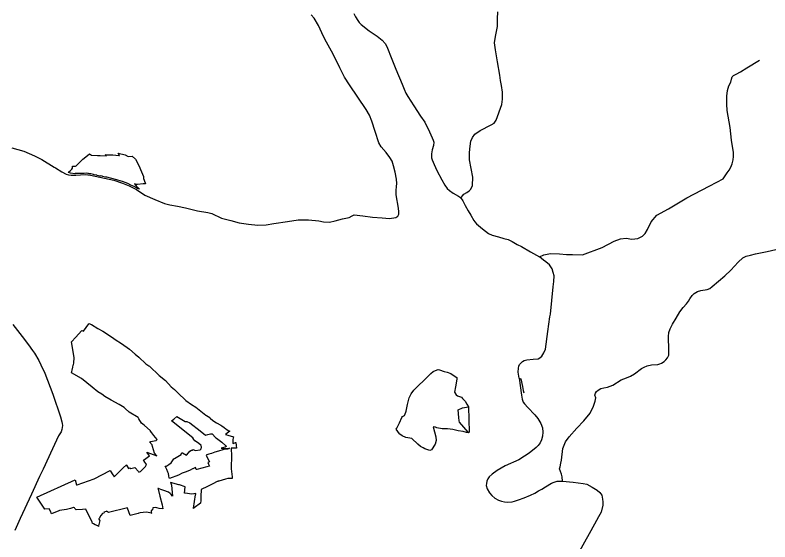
# Model space of a CAD drawing. Extents: x -789162 to -606354, y -1062736 to -945481.
# Drawn here: x -664818 to -660130, y -987966 to -984691 of the extents above; entities that cross this region are included whole.
import ezdxf

# ---------------------------------------------------------------- set-up
doc = ezdxf.new("R2010")
doc.units = 0
for name, color, linetype in [('_SIRSI VZTAHY_OP vodnich zdroju II stupne', 7, 'Continuous'), ('_SIRSI VZTAHY_SILNICE I TRIDY_STAV', 7, 'Continuous'), ('_SIRSI VZTAHY_SILNICE II TRIDY_STAV', 7, 'Continuous'), ('_SIRSI VZTAHY_SILNICE III TRIDY_STAV', 7, 'Continuous')]:
    doc.layers.add(name, color=color, linetype=linetype)

msp = doc.modelspace()

# ---------------------------------------------------------------- linework, layer by layer
at = {"layer": '_SIRSI VZTAHY_OP vodnich zdroju II stupne'}
for points in [[(-664078.9, -985757.1), (-664098.6, -985747.3), (-664118.7, -985737.4), (-664151, -985725.7), (-664158.6, -985723), (-664186.2, -985714.2), (-664248.3, -985698.6), (-664256.9, -985697.5), (-664276.2, -985694.2), (-664275.9, -985692.8), (-664287, -985691), (-664287.9, -985692.8), (-664292.6, -985691.7), (-664308.3, -985688), (-664311.2, -985685.4), (-664326.8, -985683.5), (-664331.1, -985681.5), (-664340.4, -985679.2), (-664348.6, -985677.8), (-664352.1, -985677.6), (-664357.4, -985677.7), (-664361.3, -985677.3), (-664363.1, -985677), (-664362.5, -985675.5), (-664365.4, -985675.2), (-664374.1, -985674.2), (-664390.1, -985674.7), (-664399.6, -985676.2), (-664403.6, -985674.9), (-664418.3, -985675.5), (-664435.6, -985675.9), (-664440.3, -985676), (-664444.5, -985676.1), (-664447.3, -985676.6), (-664473.8, -985672.7), (-664487.5, -985670.2), (-664485.1, -985664.2), (-664476.8, -985659.3), (-664466.8, -985648.6), (-664462.4, -985641.5), (-664461.9, -985637.1), (-664460.9, -985629.7), (-664452.4, -985630.6), (-664449.9, -985630.8), (-664443.5, -985630.4), (-664439.1, -985628.2), (-664437.3, -985626.2), (-664436.6, -985625.5), (-664434.5, -985623.4), (-664426.5, -985614.4), (-664413.1, -985601.5), (-664397.9, -985586.1), (-664357.9, -985555.4), (-664355.2, -985552.7), (-664343.5, -985561.7), (-664307, -985563.8), (-664290.4, -985563.9), (-664251.3, -985566.2), (-664255.9, -985558.3), (-664248.7, -985558.6), (-664228.6, -985559.7), (-664211.6, -985559.2), (-664173.2, -985564), (-664169.1, -985564.6), (-664178.6, -985549.1), (-664134.1, -985559.3), (-664116.5, -985569.2), (-664090.4, -985567.8), (-664071.2, -985586.4), (-664046.8, -985630.1), (-664040.2, -985649.7), (-664019.7, -985693.6), (-664020, -985702.2), (-664020.5, -985706.8), (-664010.6, -985732.9), (-664008.9, -985736.7), (-664007.7, -985739.6), (-664012.6, -985739.6), (-664023.6, -985739.9), (-664058.2, -985742.9), (-664061, -985742.9), (-664061.6, -985742.9), (-664075.8, -985740.7), (-664067.8, -985750.6), (-664063.3, -985755.3), (-664055.8, -985763.2), (-664045.7, -985772.9), (-664058.7, -985768.1), (-664061.7, -985766.6), (-664065, -985764.8)], [(-664452.4, -986824.7), (-664452.2, -986819.4), (-664468.7, -986721.2), (-664441.8, -986692.5), (-664406.7, -986654.3), (-664404.1, -986651.5), (-664394, -986655), (-664361.3, -986610.1), (-664359.5, -986607.5), (-664343.3, -986615.1), (-664304.5, -986638.1), (-664274.2, -986656.4), (-664214, -986695), (-664196.1, -986706.6), (-664156.4, -986732.4), (-664107.6, -986767.8), (-664072.4, -986797.9), (-664050.7, -986816.6), (-664005.3, -986858.7), (-663988.1, -986871.2), (-663984.2, -986874), (-663924, -986930.2), (-663884.2, -986962.2), (-663849.4, -987002), (-663828.7, -987018.4), (-663817.3, -987028.2), (-663807.3, -987038.9), (-663757.4, -987087.4), (-663722.3, -987111.2), (-663695.4, -987128.2), (-663634, -987178.2), (-663630.4, -987180.2), (-663609.7, -987192.1), (-663607.2, -987195.7), (-663589.3, -987211.6), (-663567.2, -987225.1), (-663540.8, -987239.3), (-663533.1, -987243.2), (-663520.6, -987254), (-663509.9, -987262.7), (-663502.9, -987267.9), (-663494.6, -987272.3), (-663491, -987274.3), (-663484.6, -987276.9), (-663484.1, -987277.1), (-663493.4, -987284.1), (-663510.6, -987297.2), (-663497.8, -987301.8), (-663462.5, -987313.2), (-663465.1, -987328.9), (-663465, -987351.6), (-663464.7, -987354.7), (-663449.6, -987348.7), (-663446.2, -987348.2), (-663446.1, -987366.2), (-663442.5, -987382.3), (-663451.3, -987382.7), (-663461.3, -987383.1), (-663474.2, -987383.6), (-663476.5, -987383.7), (-663476.2, -987390.8), (-663474.9, -987423.4), (-663473.4, -987452.4), (-663473.7, -987455.9), (-663475.6, -987480.2), (-663475.6, -987512.3), (-663470.6, -987560.2), (-663469.5, -987570.3), (-663469.4, -987571.2), (-663474, -987571.6), (-663478.4, -987571.7), (-663497.2, -987571.9), (-663512.2, -987576.4), (-663553.4, -987587.6), (-663557.4, -987588.6), (-663559.7, -987589.2), (-663562.8, -987590.1), (-663589.2, -987603.9), (-663623.3, -987621.1), (-663662.6, -987640.2), (-663662.7, -987642.4), (-663664.3, -987682.1), (-663664.3, -987682.9), (-663665.2, -987703), (-663665.2, -987708.4), (-663667.1, -987724.3), (-663667.1, -987724.7), (-663705.7, -987754.4), (-663709.9, -987757.6), (-663709.7, -987755.9), (-663696.8, -987672.2), (-663696, -987666.9), (-663695.5, -987663.8), (-663720.3, -987668.2), (-663720.4, -987668.2), (-663720.4, -987668.2), (-663761.8, -987662.6), (-663765.2, -987662), (-663761.2, -987623.2), (-663796.6, -987611.4), (-663799, -987610.6), (-663800.8, -987609.9), (-663852.4, -987596.1), (-663851.5, -987599.6), (-663847.7, -987612.2), (-663840.8, -987681.2), (-663848.6, -987670), (-663852.2, -987666.9), (-663854.6, -987664.9), (-663865.1, -987655.9), (-663893.5, -987646), (-663907.7, -987641), (-663912.6, -987639.7), (-663922.4, -987635.7), (-663927.3, -987634.5), (-663931.1, -987633.5), (-663930.1, -987637.4), (-663918.5, -987682.2), (-663904.9, -987735.4), (-663899.7, -987760.2), (-663901.3, -987760), (-663924.2, -987757.5), (-663938.3, -987753.5), (-663944.2, -987751.8), (-663963.5, -987753.4), (-663964.7, -987765.4), (-663973.7, -987771.6), (-663972.5, -987779.4), (-663970.2, -987786.9), (-663969.9, -987788), (-664003.6, -987780.9), (-664022.8, -987783.2), (-664042.1, -987785.6), (-664049.5, -987787.4), (-664053.9, -987788.5), (-664103.4, -987800.8), (-664119.8, -987755.5), (-664120.2, -987754.4), (-664120.2, -987754.4), (-664237.9, -987783.6), (-664243.9, -987778.5), (-664248.1, -987774.9), (-664251.8, -987776.2), (-664267.6, -987780.7), (-664265, -987785.9), (-664276.4, -987788.6), (-664285.5, -987800.6), (-664296.9, -987821.2), (-664297.2, -987821.8), (-664298.8, -987824.5), (-664294.4, -987829.8), (-664291.8, -987832.9), (-664299.4, -987866.1), (-664299.9, -987869), (-664305, -987866.4), (-664320.4, -987858.6), (-664331.6, -987853.2), (-664334.7, -987851.7), (-664335.9, -987851.5), (-664336.9, -987851.3), (-664339.9, -987843.9), (-664379.3, -987762.5), (-664379.6, -987762.1), (-664399.3, -987763.4), (-664439, -987766.1), (-664443.2, -987763), (-664447, -987757.5), (-664448.9, -987754.7), (-664452.7, -987751.8), (-664456.5, -987752.7), (-664473.4, -987758.1), (-664499.8, -987764.8), (-664543.2, -987771.4), (-664547.2, -987772.7), (-664591.5, -987791.2), (-664592.2, -987791.6), (-664599.2, -987775.6), (-664606.2, -987759.4), (-664607.1, -987759.4), (-664632.8, -987761.4), (-664684, -987688.5), (-664444.5, -987580.7), (-664436.3, -987610.5), (-664435.1, -987610.6), (-664433.5, -987610.8), (-664432.1, -987610.9), (-664327.3, -987574.3), (-664227.3, -987522), (-664215.6, -987543), (-664205.2, -987557.6), (-664202.8, -987560.8), (-664202.4, -987561.4), (-664188, -987547.2), (-664170.2, -987529), (-664159.4, -987518), (-664147.6, -987505.9), (-664126.4, -987487.2), (-664125.7, -987488.6), (-664114.3, -987510.2), (-664105.6, -987505.7), (-664098.6, -987509.2), (-664074.2, -987503.4), (-664052.8, -987528), (-664050.2, -987531.4), (-664039.6, -987527.3), (-664008.8, -987496.8), (-664002.1, -987485.2), (-664002.4, -987484.8), (-664017.4, -987463.6), (-664022.6, -987457.8), (-664021, -987456.7), (-663984.2, -987430.4), (-664000.3, -987407.2), (-663938.4, -987430.6), (-663939.6, -987429.1), (-663951.5, -987413.2), (-663963.8, -987373.5), (-663967.9, -987362.6), (-663982.7, -987343.8), (-663979.8, -987342.6), (-663974.6, -987341.6), (-663945, -987335.7), (-663942.6, -987334.3), (-663940.3, -987332.9), (-663938.2, -987330.9), (-663936.3, -987329.2), (-663957.3, -987305.1), (-663968, -987288), (-663976.3, -987276.5), (-663977.2, -987275.6), (-664015.8, -987239.8), (-664033.9, -987227.4), (-664048.7, -987201), (-664054.4, -987192.7), (-664109, -987159.4), (-664133.9, -987136.6), (-664141.6, -987130.4), (-664171.2, -987110.8), (-664221.1, -987084.6), (-664261.3, -987061.1), (-664280.5, -987046.3), (-664303.8, -987033.4), (-664339.9, -987004.4), (-664406.1, -986949.9), (-664468.2, -986914.4), (-664464, -986897.4), (-664460.4, -986879.2), (-664457.8, -986867.4), (-664456.4, -986862.9), (-664453.8, -986854.6), (-664453.4, -986848)], [(-662220.9, -987250.6), (-662205.3, -987312.2), (-662202.3, -987334.6), (-662209.1, -987357.5), (-662230.7, -987394.1), (-662241.4, -987398), (-662272.9, -987387.3), (-662283.1, -987381.9), (-662300.3, -987372.4), (-662317.6, -987357.1), (-662354, -987323.1), (-662390.9, -987315.7), (-662414.3, -987307.1), (-662427.7, -987295.9), (-662430.5, -987292.9), (-662450.7, -987263.9), (-662447.9, -987259.6), (-662430.7, -987225.1), (-662415.2, -987192), (-662411.2, -987186.6), (-662400, -987179.9), (-662390.7, -987159.8), (-662389.8, -987152.2), (-662380.9, -987111.3), (-662370.2, -987069.9), (-662358.6, -987044.4), (-662341.9, -987022.6), (-662310.6, -986992.3), (-662280.7, -986963.5), (-662235.8, -986919.2), (-662222.3, -986907.3), (-662218.1, -986903.4), (-662189.8, -986894.9), (-662181.6, -986896.2), (-662175, -986898.1), (-662159.3, -986903.5), (-662152.9, -986905.4), (-662133.6, -986909.7), (-662111.2, -986918.5), (-662077.9, -986940.8), (-662073.4, -986943.9), (-662074.1, -986954.9), (-662082.7, -987002.1), (-662088.1, -987034.6), (-662077.6, -987050.6), (-662070.1, -987057.4), (-662057.2, -987062.1), (-662046.1, -987066), (-662038.7, -987075.1), (-662023.1, -987089.8), (-662012.1, -987108.6), (-662002.4, -987125.2), (-661997.4, -987283.1), (-661999.1, -987287), (-662014.5, -987285.5), (-662035.8, -987279.5), (-662065.6, -987274.3), (-662099.3, -987267.1), (-662133.1, -987263.1), (-662165.5, -987262.6), (-662198.2, -987257.5), (-662207.3, -987252.7)], [(-661997.4, -987283.1), (-661999.1, -987287), (-662004.1, -987282.6), (-662057.8, -987221.7), (-662058.8, -987212.4), (-662062.1, -987192.1), (-662065.4, -987145.6), (-662039.2, -987132.3), (-662002.4, -987125.2)], [(-663847.2, -987212.8), (-663832.3, -987202.1), (-663813.1, -987186.8), (-663762.8, -987216.3), (-663751.5, -987217.9), (-663732.6, -987224.6), (-663668.1, -987274.5), (-663635.3, -987301.4), (-663622, -987297.5), (-663621.4, -987297.3), (-663620.6, -987297.2), (-663603.6, -987294.8), (-663593.3, -987294.1), (-663572.5, -987315.8), (-663566.6, -987321.2), (-663542.6, -987340.2), (-663534, -987346.7), (-663508.3, -987367.7), (-663504.9, -987370.4), (-663507, -987371.9), (-663513.7, -987376.2), (-663538.4, -987382.5), (-663529.6, -987384.1), (-663528.7, -987384.2), (-663509.5, -987384.5), (-663501.1, -987384.7), (-663487.8, -987384.1), (-663485.7, -987384), (-663496.9, -987386.7), (-663496.6, -987388.2), (-663520.2, -987391.2), (-663526.9, -987392.9), (-663553.9, -987400.6), (-663576.6, -987408), (-663599.2, -987415.4), (-663614.9, -987420.4), (-663626.9, -987424.7), (-663630.7, -987426.8), (-663622.3, -987444.6), (-663610.9, -987468.6), (-663620.7, -987472.9), (-663616.6, -987482), (-663610.6, -987493.9), (-663610.4, -987494.2), (-663627.2, -987498.6), (-663689.4, -987514.6), (-663693.8, -987515.7), (-663698.6, -987504.2), (-663714.8, -987511.4), (-663715.4, -987511.7), (-663731.1, -987519.1), (-663755.4, -987530.3), (-663781.4, -987539.4), (-663802.6, -987551.1), (-663858.2, -987571.7), (-663859.2, -987572.1), (-663860.9, -987566.5), (-663863.2, -987554.6), (-663865.6, -987540.4), (-663869.7, -987533.2), (-663875.6, -987515.1), (-663877.7, -987510.8), (-663883.8, -987498.7), (-663886, -987494.4), (-663876.9, -987493.9), (-663875.2, -987493.8), (-663862.5, -987483.9), (-663848.6, -987473.2), (-663832, -987449.9), (-663829, -987448), (-663786.7, -987422.3), (-663786, -987421.1), (-663780.1, -987411), (-663778.6, -987412.4), (-663778.2, -987412.8), (-663754.2, -987425.8), (-663752.1, -987423.6), (-663732.4, -987402.1), (-663722.1, -987396.2), (-663719, -987394.4), (-663712.2, -987392.3), (-663700.4, -987398), (-663669.6, -987393.8), (-663666.3, -987390.3), (-663662.8, -987386.7), (-663660.3, -987377.1), (-663662.9, -987367.4), (-663680.1, -987351.7), (-663702.7, -987336.8), (-663708.4, -987328.9), (-663715, -987319.2)]]:
    msp.add_lwpolyline(points, close=True, dxfattribs=at)
at = {"layer": '_SIRSI VZTAHY_SILNICE I TRIDY_STAV'}
for points in [[(-662714, -984679.9), (-662703.2, -984700.8), (-662690.3, -984723.3), (-662680.1, -984737.4), (-662668.8, -984748.9), (-662618.1, -984787.6), (-662568.4, -984822), (-662537.3, -984846.1), (-662520.2, -984867), (-662509.2, -984886.4), (-662501, -984907.4), (-662485.6, -984944.3), (-662452.7, -985026), (-662414.9, -985120.4), (-662402.2, -985152), (-662390.7, -985176.8), (-662378.6, -985196.6), (-662342, -985255.4), (-662299.1, -985319.6), (-662272.6, -985355.4), (-662244.6, -985416.4), (-662227, -985454.4), (-662220.9, -985467.6), (-662217.3, -985481.1), (-662219.5, -985500.9), (-662226.7, -985529.2), (-662231.4, -985553.1), (-662231.4, -985566.3), (-662230.8, -985579), (-662226.7, -985591.4), (-662215.1, -985619.7), (-662198.9, -985656.9), (-662168.4, -985715.1), (-662148.9, -985747.7), (-662134.7, -985768.1), (-662120.4, -985781.4), (-662096.1, -985797), (-662063.3, -985816.2), (-662052.1, -985825.2)], [(-662052.1, -985825.2), (-662037.8, -985844.6), (-662022.3, -985873.7), (-662003.8, -985906.7), (-661987.9, -985933.9), (-661968.1, -985967.5), (-661962.6, -985976.6), (-661952.6, -985988.9), (-661915.2, -986019.7), (-661877.2, -986048.8), (-661855.4, -986059.2), (-661816.3, -986070.1), (-661781.5, -986078.6), (-661755.9, -986086.6), (-661730.4, -986097.3), (-661698.9, -986116.6), (-661673.4, -986129.8), (-661615.9, -986162.1), (-661561.8, -986194.5)], [(-661687.9, -986947.6), (-661693.2, -986909.9), (-661692.1, -986886.1), (-661688.2, -986873.8), (-661684.2, -986863.1), (-661675.6, -986852.7), (-661666.5, -986843.6), (-661655.2, -986838.8), (-661640.3, -986834.8), (-661600, -986830.6), (-661570, -986826.9), (-661558.4, -986820.6), (-661547.3, -986810.4), (-661534.1, -986791.2), (-661523.4, -986766.6), (-661510, -986658.1), (-661495.6, -986566.7), (-661493.5, -986550.8), (-661484.4, -986465.5), (-661475.6, -986379.4), (-661471.5, -986347.2), (-661470.1, -986312.2), (-661475.1, -986290.6), (-661482.6, -986268.7), (-661498.1, -986243.5), (-661521.2, -986224.6), (-661535.3, -986213.4), (-661561.8, -986194.5)], [(-661687.9, -986947.6), (-661673.2, -987053), (-661667.5, -987078.7), (-661661.4, -987096.4), (-661653.6, -987108.2), (-661633.2, -987130.7), (-661589.5, -987176.7), (-661571.3, -987199), (-661552.7, -987228.6), (-661543.1, -987256.5), (-661540.1, -987283.6), (-661541.5, -987308.4), (-661547.7, -987330.2), (-661557.6, -987349.7), (-661568.6, -987366.3), (-661581.1, -987379.1), (-661625.5, -987414.4), (-661654.4, -987433.7), (-661690.2, -987454.9), (-661773.4, -987493.4), (-661822.9, -987521.7), (-661854.9, -987544.8), (-661873.4, -987562.1), (-661881.7, -987574.6), (-661888.3, -987587.5), (-661890.2, -987603.4), (-661891.7, -987615.9), (-661885.3, -987635.3), (-661871.2, -987659.8), (-661856.4, -987676.9), (-661837.4, -987694.8), (-661815.1, -987705.5), (-661797.4, -987712.7), (-661777.7, -987716.8), (-661757.8, -987718), (-661730.4, -987716.3), (-661716.3, -987712.6), (-661691.6, -987705.2), (-661656.8, -987691.9), (-661615.9, -987675), (-661590.6, -987662), (-661566.5, -987648.9), (-661546.1, -987637), (-661523.9, -987623.5), (-661486.1, -987601.1), (-661469.3, -987593.5), (-661451.4, -987587.7), (-661417.6, -987589)], [(-661417.6, -987589), (-661351.5, -987593.5), (-661289, -987601.8), (-661267.1, -987607.6), (-661233.6, -987625.1), (-661201.6, -987644.1), (-661186.6, -987658.1), (-661174.1, -987676.1), (-661168.7, -987699.1), (-661167.2, -987716), (-661167.3, -987737.6), (-661178.7, -987780.7), (-661193.9, -987810.3), (-661218.6, -987854.6), (-661252.2, -987916), (-661320.6, -988037.3)]]:
    msp.add_lwpolyline(points, dxfattribs=at)
at = {"layer": '_SIRSI VZTAHY_SILNICE II TRIDY_STAV'}
msp.add_lwpolyline([(-664833.4, -986614.3), (-664775.4, -986689.5), (-664734.7, -986741.3), (-664709.8, -986775.7), (-664697.6, -986792.9), (-664670.5, -986838.3), (-664657.7, -986864.1), (-664633.3, -986915.9), (-664583.8, -987048.2), (-664535.3, -987188.1), (-664527.2, -987219.7), (-664525.7, -987230.3), (-664524.6, -987242.7), (-664525.6, -987254), (-664527.8, -987266.8), (-664532, -987280.5), (-664547.8, -987307), (-664585.9, -987386.3), (-664643.6, -987512.8), (-664666.4, -987558.9), (-664717.2, -987668.9), (-664786.8, -987819.2), (-664820.4, -987893.8)], dxfattribs=at)
at = {"layer": '_SIRSI VZTAHY_SILNICE III TRIDY_STAV'}
for points in [[(-664838.9, -985515.9), (-664764, -985535.8), (-664696.9, -985564.7), (-664652.2, -985588.4), (-664576.1, -985635.8), (-664567.5, -985641.2), (-664528.2, -985665.4), (-664500.7, -985679.7), (-664486, -985683.8), (-664470.8, -985686.1), (-664440.4, -985685.9), (-664382.6, -985682), (-664350.9, -985686.1), (-664205.6, -985716.9), (-664150.7, -985736.5), (-664109.6, -985753), (-664063.2, -985775.9), (-664011.8, -985809.4), (-663950.4, -985837.6), (-663890.9, -985861.6), (-663856.4, -985869.9), (-663809.5, -985878.1), (-663759.4, -985889.7), (-663685.4, -985907.9), (-663621.4, -985917.5), (-663595.4, -985923.7), (-663535.7, -985952.6), (-663478.9, -985968.6), (-663426.5, -985981.8), (-663367.7, -985990.8), (-663310.6, -985996.1), (-663258.2, -985995), (-663210.9, -985985.9), (-663126.4, -985974.3), (-663059.9, -985964.2), (-662996.3, -985963.2), (-662932.4, -985970.5), (-662902.5, -985975.1), (-662865.3, -985977), (-662829.1, -985970.2), (-662784.6, -985956.9), (-662742.9, -985950), (-662724.7, -985937.8), (-662711.4, -985933.1), (-662658.1, -985937.9), (-662597.9, -985946.2), (-662537.7, -985951.2), (-662492.5, -985954.3), (-662452.7, -985948.9), (-662440.3, -985940.7), (-662434.2, -985928.8), (-662434.2, -985914.5), (-662437.5, -985892), (-662451.4, -985807.8), (-662451.1, -985781.6), (-662448.4, -985755.4), (-662446.1, -985736.8), (-662448.4, -985710.6), (-662457.1, -985668.1), (-662468, -985628.7), (-662476.1, -985599.8), (-662490.4, -985575.9), (-662513.7, -985545.8), (-662545.3, -985509.6), (-662558.9, -985483.8), (-662581.4, -985414.8), (-662602, -985349.8), (-662616.6, -985312.3), (-662637.1, -985277.2), (-662740.8, -985124.6), (-662772.5, -985077.5), (-662800.5, -985018.4), (-662841.8, -984932.9), (-662883.2, -984859.6), (-662903.1, -984823.5), (-662933.8, -984756.1), (-662960.4, -984710.6), (-662979.7, -984689)], [(-662052.1, -985825.2), (-662045.6, -985822.4), (-662039.5, -985813.9), (-662031, -985804.2), (-662012.2, -985793.6), (-661998.6, -985783.8), (-661987.1, -985772.7), (-661977.9, -985750.4), (-661975.9, -985697.4), (-661994.9, -985590.5), (-661995.1, -985545.4), (-661992.2, -985504.7), (-661986.7, -985474.7), (-661978, -985452.4), (-661962.6, -985430.2), (-661928.8, -985409), (-661860.5, -985372.5), (-661842.3, -985362.4), (-661829.8, -985343.9), (-661793.8, -985246), (-661789.9, -985212.8), (-661791.1, -985169.1), (-661796.6, -985128.6), (-661803, -985096.6), (-661806.8, -985064.9), (-661821.1, -984980.8), (-661835, -984907.2), (-661840.6, -984863.2), (-661834.2, -984822.8), (-661822.4, -984762.1), (-661821.2, -984742.5), (-661821.1, -984713.9), (-661819.9, -984671.1)], [(-661561.8, -986194.5), (-661532.9, -986181.7), (-661492.7, -986172.1), (-661436.6, -986174.8), (-661394, -986178.2), (-661356.2, -986178.9), (-661292.7, -986181.1), (-661172.5, -986135.2), (-661096.6, -986096.4), (-661057.8, -986081), (-661022.3, -986078.5), (-660987.1, -986083.1), (-660950.8, -986079.7), (-660922, -986064.1), (-660904.1, -986049.1), (-660889.1, -986023.8), (-660867.2, -985976.5), (-660832.1, -985933.9), (-660759.8, -985895.3), (-660645.5, -985827), (-660506.5, -985755), (-660458.3, -985729.9), (-660420.6, -985709.6), (-660394.2, -985671.6), (-660382.9, -985653.8), (-660372.6, -985636.5), (-660363.4, -985615.1), (-660357.8, -985590.2), (-660355.1, -985569.2), (-660356.1, -985545.3), (-660367.6, -985469.1), (-660376.4, -985388.8), (-660394.2, -985283.2), (-660396.5, -985243.8), (-660397.5, -985195.6), (-660392.3, -985159.3), (-660384.3, -985130.5), (-660373.3, -985107.4), (-660368.1, -985089), (-660363.5, -985074.5), (-660356, -985066.5), (-660339.3, -985058.4), (-660313.1, -985044.4), (-660272.4, -985017.7), (-660194.8, -984971.3)], [(-661417.6, -987589), (-661420.5, -987561.8), (-661424.7, -987544.5), (-661430.8, -987527.5), (-661435.8, -987511), (-661433.3, -987499.1), (-661427.7, -987476.4), (-661424.7, -987457.3), (-661416, -987385.9), (-661400.1, -987343.1), (-661376.8, -987313.5), (-661328.4, -987258), (-661286.4, -987213.5), (-661246.7, -987165.8), (-661225.5, -987121.9), (-661214.4, -987090.7), (-661210.7, -987070.1), (-661216.4, -987052.5), (-661213.8, -987042), (-661206, -987030.3), (-661197.4, -987021.6), (-661179.9, -987011.8), (-661160.6, -987007.8), (-661137.9, -987004.4), (-661121.4, -986998.4), (-661105.1, -986990.8), (-661054.5, -986958), (-661021.4, -986946.4), (-660995.3, -986936), (-660970.9, -986921), (-660926.9, -986888.4), (-660910.4, -986878.8), (-660892.1, -986871.4), (-660865.2, -986864.9), (-660826.7, -986862.2), (-660813.1, -986858.6), (-660802.3, -986854.1), (-660786.4, -986844.1), (-660776.9, -986834.8), (-660766.5, -986821.5), (-660757.2, -986803.9), (-660757.7, -986773.7), (-660760.4, -986689.5), (-660757.4, -986664.4), (-660749.5, -986641.7), (-660734.7, -986611.8), (-660712.1, -986574.8), (-660688.2, -986535.7), (-660669.3, -986507.9), (-660648.6, -986484.9), (-660635.5, -986468.4), (-660626.6, -986455.1), (-660612.6, -986433.3), (-660599.8, -986421.7), (-660589.4, -986414.8), (-660578.8, -986409.8), (-660558, -986403.7), (-660519.5, -986395.6), (-660503.5, -986390.9), (-660487.4, -986378.8), (-660449.4, -986343.8), (-660410.5, -986310.9), (-660373.2, -986275.9), (-660326.1, -986227.5), (-660297.9, -986199.4), (-660276.2, -986190.3), (-660250.3, -986183.1), (-660218.8, -986175.7), (-660147.5, -986160.9), (-660093.4, -986147.6)], [(-661687.9, -986947.6), (-661676.3, -986952.7), (-661667.4, -987000.3), (-661662.9, -987025.4), (-661658.8, -987039.5)]]:
    msp.add_lwpolyline(points, dxfattribs=at)

doc.saveas('drawing.dxf')
